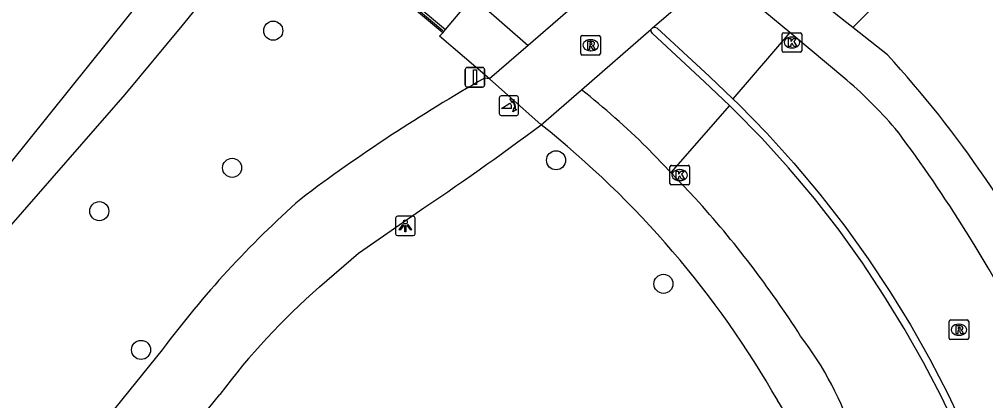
# Model space of a CAD drawing. Extents: x 161477 to 163040, y 383680 to 384868.
# Drawn here: x 161760.98 to 161810.49, y 384446.06 to 384465.57 of the extents above; entities that cross this region are included whole.
import ezdxf

# ---------------------------------------------------------------- set-up
doc = ezdxf.new("R2010")
doc.units = 0
for name, color, linetype in [('IMGEO_Afsluitpaal', 7, 'Continuous'), ('IMGEO_Boom', 7, 'Continuous'), ('IMGEO_Fietspad_gesloten', 7, 'Continuous'), ('IMGEO_Fietspad_open', 7, 'Continuous'), ('IMGEO_Groenvoorziening', 7, 'Continuous'), ('IMGEO_Hek', 7, 'Continuous'), ('IMGEO_Kolk', 7, 'Continuous'), ('IMGEO_Lichtpunt', 7, 'Continuous'), ('IMGEO_Muur', 7, 'Continuous'), ('IMGEO_Poller', 7, 'Continuous'), ('IMGEO_Rijbaan_lokaal_open', 7, 'Continuous'), ('IMGEO_Rioolput', 7, 'Continuous'), ('IMGEO_Voetpad_gesloten', 7, 'Continuous'), ('IMGEO_Voetpad_open', 7, 'Continuous'), ('IMGEO_Waterloop', 7, 'Continuous')]:
    doc.layers.add(name, color=color, linetype=linetype)

msp = doc.modelspace()

# ---------------------------------------------------------------- linework, layer by layer
at = {"layer": 'IMGEO_Afsluitpaal'}
for p, q in [((161783.925, 384463.11), (161784.715, 384463.11)), ((161784.715, 384463.11), (161783.925, 384463.11)), ((161783.825, 384462.21), (161783.825, 384463.01)), ((161783.825, 384463.01), (161783.825, 384462.21)), ((161784.815, 384463.01), (161784.815, 384462.21)), ((161784.815, 384462.21), (161784.815, 384463.01)), ((161784.715, 384462.11), (161783.925, 384462.11)), ((161783.925, 384462.11), (161784.715, 384462.11))]:
    msp.add_line(p, q, dxfattribs=at)
msp.add_lwpolyline([(161784.245, 384462.985), (161784.395, 384462.985), (161784.395, 384462.235), (161784.245, 384462.235), (161784.245, 384462.985)], dxfattribs=at)
for centre, start, end in [((161783.925, 384463.01), 90, 180), ((161783.925, 384463.01), 90, 180), ((161784.715, 384463.01), 0, 90), ((161784.715, 384463.01), 360, 90), ((161783.925, 384462.21), 180, 270), ((161783.925, 384462.21), 180, 270), ((161784.715, 384462.21), 270, 0), ((161784.715, 384462.21), 270, 0)]:
    msp.add_arc(centre, 0.1, start, end, dxfattribs=at)
at = {"layer": 'IMGEO_Boom'}
for centre in [(161773.99, 384464.994), (161788.478, 384458.362), (161771.882, 384457.974), (161765.08, 384455.759), (161793.98, 384452.038), (161767.217, 384448.658)]:
    msp.add_circle(centre, 0.489, dxfattribs=at)
at = {"layer": 'IMGEO_Fietspad_gesloten'}
for points in [[(161782.811, 384465.049), (161784.216, 384466.725)], [(161793.346, 384465.067), (161793.416, 384465.138)], [(161787.054, 384464.243), (161785.073, 384462.536)], [(161785.073, 384462.536), (161784.814, 384462.561)], [(161785.073, 384462.536), (161787.712, 384460.176)], [(161787.712, 384460.176), (161789.789, 384461.971)], [(161776.367, 384451.887), (161778.353, 384453.614), (161781.305, 384455.65)], [(161768.305, 384448.665), (161762.835, 384441.915), (161733.957, 384407.901), (161700.869, 384369.551), (161697.65, 384365.781), (161695.496, 384363.068)], [(161768.482, 384442.959), (161771.252, 384446.377)]]:
    msp.add_lwpolyline(points, dxfattribs=at)
for centre, radius, start, end in [((161827.422, 384387.373), 86.422, 119.53983, 127.01367), ((161695.641, 384583.714), 154.073, 303.77924, 306.69667), ((161809.126, 384418.262), 50.898, 131.505, 143.3217), ((161800.203, 384424.63), 36.209, 131.1701, 143.088)]:
    msp.add_arc(centre, radius, start, end, dxfattribs=at)
at = {"layer": 'IMGEO_Fietspad_open'}
msp.add_lwpolyline([(161785.073, 384462.536), (161782.515, 384464.715), (161782.672, 384464.884)], dxfattribs=at)
for centre, radius, start, end in [((161757.405, 384421.894), 48.827, 29.6665, 51.6316), ((161788.944, 384439.137), 12.902, 19.5937, 32.4547)]:
    msp.add_arc(centre, radius, start, end, dxfattribs=at)
at = {"layer": 'IMGEO_Groenvoorziening'}
msp.add_lwpolyline([(161694.878, 384377.918), (161700.653, 384384.59), (161707.333, 384392.252), (161711.225, 384396.617), (161714.632, 384400.581), (161719.312, 384405.812), (161722.063, 384409.496), (161727.985, 384415.885), (161731.312, 384419.91), (161733.219, 384421.171), (161734.341, 384422.38), (161736.014, 384425.332), (161741.324, 384431.934), (161747.328, 384438.912), (161753.861, 384446.783), (161757.189, 384450.741), (161760.438, 384454.905), (161766.4, 384461.723), (161769.322, 384465.243), (161774.418, 384471.489), (161774.564, 384471.668)], dxfattribs=at)
at = {"layer": 'IMGEO_Hek'}
msp.add_lwpolyline([(161782.679, 384464.991), (161772.689, 384473.356)], dxfattribs=at)
at = {"layer": 'IMGEO_Kolk'}
for p, q in [((161800.064, 384463.964), (161800.064, 384464.816)), ((161800.139, 384464.89), (161800.991, 384464.89)), ((161800.552, 384464.67), (161800.577, 384464.67)), ((161801.065, 384464.816), (161801.065, 384463.964)), ((161800.575, 384464.11), (161800.55, 384464.11)), ((161800.991, 384463.89), (161800.139, 384463.89)), ((161794.389, 384458.103), (161795.241, 384458.103)), ((161794.314, 384457.177), (161794.314, 384458.029)), ((161794.802, 384457.883), (161794.827, 384457.883)), ((161795.315, 384458.029), (161795.315, 384457.177)), ((161795.241, 384457.103), (161794.389, 384457.103)), ((161794.825, 384457.323), (161794.8, 384457.323))]:
    msp.add_line(p, q, dxfattribs=at)
for points in [[(161800.064, 384463.964), (161800.064, 384464.816)], [(161800.139, 384464.89), (161800.991, 384464.89)], [(161800.385, 384464.59), (161800.508, 384464.59), (161800.508, 384464.439), (161800.638, 384464.59), (161800.802, 384464.59), (161800.656, 384464.439), (161800.809, 384464.19), (161800.657, 384464.19), (161800.572, 384464.354), (161800.508, 384464.287), (161800.508, 384464.19), (161800.385, 384464.19), (161800.385, 384464.59)], [(161801.065, 384464.816), (161801.065, 384463.964)], [(161800.991, 384463.89), (161800.139, 384463.89)], [(161794.389, 384458.103), (161795.241, 384458.103)], [(161794.314, 384457.177), (161794.314, 384458.029)], [(161794.635, 384457.803), (161794.758, 384457.803), (161794.758, 384457.652), (161794.888, 384457.803), (161795.052, 384457.803), (161794.906, 384457.652), (161795.059, 384457.403), (161794.907, 384457.403), (161794.822, 384457.567), (161794.758, 384457.5), (161794.758, 384457.403), (161794.635, 384457.403), (161794.635, 384457.803)], [(161795.315, 384458.029), (161795.315, 384457.177)], [(161795.241, 384457.103), (161794.389, 384457.103)]]:
    msp.add_lwpolyline(points, dxfattribs=at)
for centre, start, end in [((161800.141, 384464.814), 91.552, 178.448), ((161800.141, 384464.814), 91.552, 178.448), ((161800.989, 384464.814), 1.552, 88.448), ((161800.989, 384464.814), 1.552, 88.448), ((161800.141, 384463.966), 181.552, 268.448), ((161800.141, 384463.966), 181.552, 268.448), ((161800.989, 384463.966), 271.552, 358.448), ((161800.989, 384463.966), 271.552, 358.448), ((161794.391, 384458.027), 91.552, 178.448), ((161794.391, 384458.027), 91.552, 178.448), ((161795.239, 384458.027), 1.552, 88.448), ((161795.239, 384458.027), 1.552, 88.448), ((161794.391, 384457.179), 181.552, 268.448), ((161794.391, 384457.179), 181.552, 268.448), ((161795.239, 384457.179), 271.552, 358.448), ((161795.239, 384457.179), 271.552, 358.448)]:
    msp.add_arc(centre, 0.0765, start, end, dxfattribs=at)
for centre, major_axis, ratio, start_param, end_param in [((161800.551, 384464.39), (-0.387, 0.002), 0.722429, 4.712389, 7.853982), ((161800.576, 384464.39), (-0.39, 0.002), 0.717154, 1.570796, 4.712389), ((161794.801, 384457.603), (-0.387, 0.002), 0.722429, 4.712389, 7.853982), ((161794.826, 384457.603), (-0.39, 0.002), 0.717154, 1.570796, 4.712389)]:
    msp.add_ellipse(centre, major_axis=major_axis, ratio=ratio, start_param=start_param, end_param=end_param, dxfattribs=at)
at = {"layer": 'IMGEO_Lichtpunt'}
for p, q in [((161780.26, 384455.406), (161780.26, 384454.599)), ((161780.26, 384455.406), (161780.26, 384454.599)), ((161781.162, 384455.501), (161780.354, 384455.501)), ((161781.162, 384455.501), (161780.354, 384455.501)), ((161781.256, 384454.599), (161781.256, 384455.406)), ((161781.256, 384454.599), (161781.256, 384455.406)), ((161780.354, 384454.505), (161781.162, 384454.505)), ((161780.354, 384454.505), (161781.162, 384454.505))]:
    msp.add_line(p, q, dxfattribs=at)
for points in [[(161780.634, 384455.07), (161780.673, 384455.042), (161780.485, 384454.78), (161780.447, 384454.807), (161780.634, 384455.07)], [(161780.736, 384455.022), (161780.783, 384455.022), (161780.783, 384454.7), (161780.736, 384454.7), (161780.736, 384455.022)], [(161780.846, 384455.042), (161780.884, 384455.069), (161781.071, 384454.807), (161781.032, 384454.779), (161780.846, 384455.042)]]:
    msp.add_lwpolyline(points, dxfattribs=at)
msp.add_circle((161780.759, 384455.204), 0.0994, dxfattribs=at)
for centre, start, end in [((161780.354, 384455.406), 90, 180), ((161780.354, 384455.406), 90, 180), ((161781.162, 384455.406), 0, 90), ((161781.162, 384455.406), 0, 90), ((161780.354, 384454.599), 180, 270), ((161780.354, 384454.599), 180, 270), ((161781.162, 384454.599), 270, 0), ((161781.162, 384454.599), 270, 360)]:
    msp.add_arc(centre, 0.0946, start, end, dxfattribs=at)
at = {"layer": 'IMGEO_Muur'}
for points in [[(161772.773, 384473.448), (161782.811, 384465.049)], [(161782.672, 384464.884), (161774.564, 384471.668)], [(161782.672, 384464.884), (161782.811, 384465.049)]]:
    msp.add_lwpolyline(points, dxfattribs=at)
at = {"layer": 'IMGEO_Poller'}
for p, q in [((161785.565, 384461.56), (161785.565, 384460.753)), ((161785.565, 384461.56), (161785.565, 384460.753)), ((161786.467, 384461.655), (161785.659, 384461.655)), ((161786.467, 384461.655), (161785.659, 384461.655)), ((161786.561, 384460.753), (161786.561, 384461.56)), ((161786.561, 384460.753), (161786.561, 384461.56)), ((161785.659, 384460.658), (161786.467, 384460.658)), ((161785.659, 384460.658), (161786.467, 384460.658))]:
    msp.add_line(p, q, dxfattribs=at)
for points in [[(161786.2, 384461.011), (161785.687, 384461.011), (161786.117, 384461.286)], [(161786.244, 384461.384), (161786.232, 384461.311), (161786.107, 384461.516)], [(161786.107, 384461.516), (161786.338, 384461.45), (161786.267, 384461.418)], [(161786.26, 384460.839), (161786.326, 384461.07), (161786.356, 384461.002)], [(161786.392, 384460.975), (161786.464, 384460.964), (161786.26, 384460.839)]]:
    msp.add_lwpolyline(points, dxfattribs=at)
for centre, radius, start, end in [((161785.659, 384461.56), 0.0946, 90, 180), ((161785.659, 384461.56), 0.0946, 90, 180), ((161786.467, 384461.56), 0.0946, 0, 90), ((161786.467, 384461.56), 0.0946, 0, 90), ((161785.872, 384461.061), 0.332, 351.3247, 42.4854), ((161785.886, 384461.071), 0.476, 351.7527, 41.1691), ((161785.886, 384461.071), 0.516, 349.3569, 42.2912), ((161785.659, 384460.753), 0.0946, 180, 270), ((161785.659, 384460.753), 0.0946, 180, 270), ((161786.467, 384460.753), 0.0946, 270, 0), ((161786.467, 384460.753), 0.0946, 270, 0)]:
    msp.add_arc(centre, radius, start, end, dxfattribs=at)
at = {"layer": 'IMGEO_Rijbaan_lokaal_open'}
for points in [[(161794.012, 384470.27), (161787.054, 384464.243)], [(161793.416, 384465.138), (161796.774, 384467.997)], [(161800.448, 384464.898), (161799.178, 384465.952), (161796.774, 384467.997)], [(161784.216, 384466.725), (161784.463, 384466.499), (161784.624, 384466.359), (161787.054, 384464.243)], [(161789.789, 384461.971), (161793.346, 384465.067)], [(161797.357, 384461.169), (161796.075, 384462.377), (161793.416, 384464.853), (161793.353, 384464.944), (161793.346, 384465.067)], [(161793.416, 384465.138), (161793.529, 384465.176), (161793.634, 384465.14), (161796.333, 384462.647), (161797.532, 384461.51)], [(161800.448, 384464.898), (161797.532, 384461.51)], [(161803.375, 384462.469), (161800.448, 384464.898)], [(161797.357, 384461.169), (161794.353, 384457.74)], [(161809.078, 384444.45), (161808.222, 384446.249), (161807.303, 384448.016), (161806.32, 384449.749), (161805.277, 384451.447), (161804.174, 384453.106), (161802.977, 384454.778), (161801.717, 384456.403), (161800.394, 384457.977), (161799.012, 384459.499), (161797.571, 384460.967), (161797.357, 384461.169)], [(161797.532, 384461.51), (161797.834, 384461.224), (161799.28, 384459.744), (161800.668, 384458.211), (161801.997, 384456.626), (161803.265, 384454.992), (161804.47, 384453.31), (161805.58, 384451.641), (161806.63, 384449.933), (161807.619, 384448.188), (161808.544, 384446.409), (161809.406, 384444.599)], [(161793.133, 384459.018), (161794.353, 384457.74)], [(161794.353, 384457.74), (161795.609, 384456.423)], [(161809.583, 384454.553), (161809.476, 384454.726)]]:
    msp.add_lwpolyline(points, dxfattribs=at)
for centre, radius, start, end in [((161787.487, 384444.172), 24.232, 40.188, 49.0313), ((161760.275, 384425.18), 47.166, 45.8424, 51.2638), ((161746.021, 384415.051), 74.837, 32.01575, 36.73201), ((161755.623, 384420.238), 53.928, 32.6925, 42.1435), ((161756.742, 384421.345), 62.41, 11.79886, 32.14753), ((161787.338, 384438.888), 17.223, 358.1953, 37.4694)]:
    msp.add_arc(centre, radius, start, end, dxfattribs=at)
at = {"layer": 'IMGEO_Rioolput'}
for p, q in [((161789.748, 384463.822), (161789.748, 384464.674)), ((161789.823, 384464.748), (161790.675, 384464.748)), ((161790.236, 384464.528), (161790.261, 384464.528)), ((161790.749, 384464.674), (161790.749, 384463.822)), ((161790.675, 384463.748), (161789.823, 384463.748)), ((161790.259, 384463.968), (161790.234, 384463.968)), ((161808.694, 384450.19), (161809.546, 384450.19)), ((161808.619, 384449.264), (161808.619, 384450.116)), ((161809.107, 384449.97), (161809.132, 384449.97)), ((161809.62, 384450.116), (161809.62, 384449.264)), ((161809.546, 384449.19), (161808.694, 384449.19)), ((161809.13, 384449.41), (161809.105, 384449.41))]:
    msp.add_line(p, q, dxfattribs=at)
for points in [[(161789.748, 384463.822), (161789.748, 384464.674)], [(161789.823, 384464.748), (161790.675, 384464.748)], [(161790.749, 384464.674), (161790.749, 384463.822)], [(161790.337, 384464.446), (161790.085, 384464.448), (161790.085, 384464.048)], [(161790.085, 384464.048), (161790.209, 384464.048), (161790.209, 384464.21), (161790.22, 384464.21)], [(161790.263, 384464.367), (161790.209, 384464.367), (161790.209, 384464.286)], [(161790.209, 384464.286), (161790.261, 384464.286)], [(161790.267, 384464.181), (161790.338, 384464.048), (161790.478, 384464.048), (161790.413, 384464.174)], [(161790.675, 384463.748), (161789.823, 384463.748)], [(161808.694, 384450.19), (161809.546, 384450.19)], [(161808.619, 384449.264), (161808.619, 384450.116)], [(161809.208, 384449.888), (161808.956, 384449.89), (161808.956, 384449.49)], [(161808.956, 384449.49), (161809.08, 384449.49), (161809.08, 384449.652), (161809.091, 384449.652)], [(161809.134, 384449.809), (161809.08, 384449.809), (161809.08, 384449.728)], [(161809.08, 384449.728), (161809.132, 384449.728)], [(161809.62, 384450.116), (161809.62, 384449.264)], [(161809.546, 384449.19), (161808.694, 384449.19)], [(161809.138, 384449.623), (161809.209, 384449.49), (161809.349, 384449.49), (161809.284, 384449.616)]]:
    msp.add_lwpolyline(points, dxfattribs=at)
for centre, radius, start, end in [((161789.825, 384464.672), 0.0765, 91.552, 178.448), ((161789.825, 384464.672), 0.0765, 91.552, 178.448), ((161790.673, 384464.672), 0.0765, 1.552, 88.448), ((161790.673, 384464.672), 0.0765, 1.552, 88.448), ((161790.219, 384464.157), 0.0533, 26.0293, 88.6989), ((161790.245, 384464.475), 0.19, 274.7715, 282.9687), ((161790.269, 384464.271), 0.0964, 77.0061, 93.1865), ((161790.283, 384464.328), 0.0378, 276.6634, 79.6772), ((161790.336, 384464.336), 0.109, 350.3612, 89.416), ((161790.334, 384464.336), 0.112, 277.5842, 350.9817), ((161790.318, 384464.121), 0.108, 29.5134, 73.7905), ((161789.825, 384463.824), 0.0765, 181.552, 268.448), ((161789.825, 384463.824), 0.0765, 181.552, 268.448), ((161790.673, 384463.824), 0.0765, 271.552, 358.448), ((161790.673, 384463.824), 0.0765, 271.552, 358.448), ((161808.696, 384450.114), 0.0765, 91.552, 178.448), ((161808.696, 384450.114), 0.0765, 91.552, 178.448), ((161809.544, 384450.114), 0.0765, 1.552, 88.448), ((161809.544, 384450.114), 0.0765, 1.552, 88.448), ((161809.09, 384449.599), 0.0533, 26.0293, 88.6989), ((161809.116, 384449.917), 0.19, 274.7715, 282.9687), ((161809.14, 384449.713), 0.0964, 77.0061, 93.1865), ((161809.154, 384449.77), 0.0378, 276.6634, 79.6772), ((161809.207, 384449.778), 0.109, 350.3612, 89.416), ((161809.205, 384449.778), 0.112, 277.5842, 350.9817), ((161809.189, 384449.563), 0.108, 29.5134, 73.7905), ((161808.696, 384449.266), 0.0765, 181.552, 268.448), ((161808.696, 384449.266), 0.0765, 181.552, 268.448), ((161809.544, 384449.266), 0.0765, 271.552, 358.448), ((161809.544, 384449.266), 0.0765, 271.552, 358.448)]:
    msp.add_arc(centre, radius, start, end, dxfattribs=at)
for centre, major_axis, ratio, start_param, end_param in [((161790.235, 384464.248), (-0.387, 0.002), 0.722429, 4.712389, 7.853982), ((161790.26, 384464.248), (-0.39, 0.002), 0.717154, 1.570796, 4.712389), ((161809.106, 384449.69), (-0.387, 0.002), 0.722429, 4.712389, 7.853982), ((161809.131, 384449.69), (-0.39, 0.002), 0.717154, 1.570796, 4.712389)]:
    msp.add_ellipse(centre, major_axis=major_axis, ratio=ratio, start_param=start_param, end_param=end_param, dxfattribs=at)
at = {"layer": 'IMGEO_Voetpad_gesloten'}
for points in [[(161854.852, 384515.385), (161851.828, 384512.662), (161849.601, 384510.508), (161846.277, 384507.111), (161844.595, 384505.374), (161842.096, 384502.801), (161839.591, 384500.236), (161837.076, 384497.68), (161834.549, 384495.138), (161832.007, 384492.611), (161829.448, 384490.103), (161826.87, 384487.617), (161825.143, 384485.977), (161821.648, 384482.714), (161819.016, 384480.282), (161817.126, 384478.53), (161814.072, 384475.475), (161803.685, 384465.152)], [(161803.685, 384465.152), (161803.38, 384465.392), (161801.99, 384466.489)]]:
    msp.add_lwpolyline(points, dxfattribs=at)
at = {"layer": 'IMGEO_Voetpad_open'}
msp.add_lwpolyline([(161805.452, 384463.758), (161803.685, 384465.152)], dxfattribs=at)
msp.add_arc((161763.907, 384425.609), 56.403, 26.1228, 42.5601, dxfattribs=at)
at = {"layer": 'IMGEO_Waterloop'}
msp.add_lwpolyline([(161679.483, 384361.708), (161679.606, 384361.828), (161753.407, 384449.382), (161772.606, 384473.263)], dxfattribs=at)

doc.saveas('drawing.dxf')
